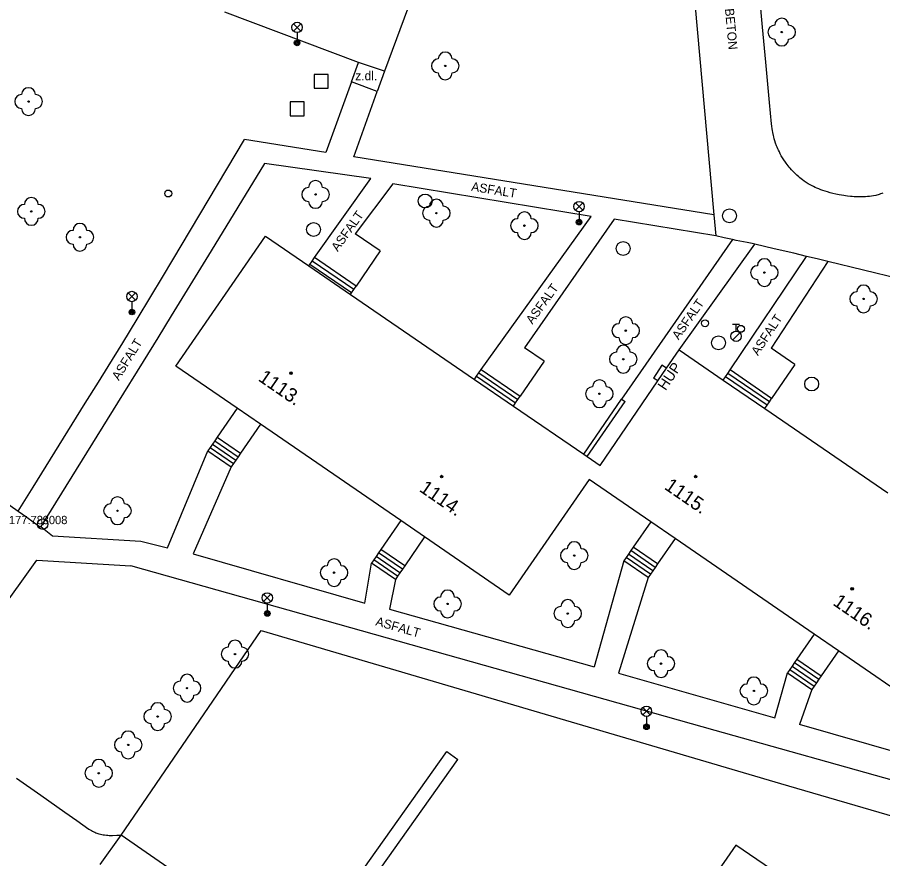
# Model space of a CAD drawing. Extents: x -539515 to -538098, y -1182060 to -1180157.
# Drawn here: x -538825.8 to -538763.3, y -1181224.5 to -1181163.7 of the extents above; entities that cross this region are included whole.
import ezdxf

# ---------------------------------------------------------------- set-up
doc = ezdxf.new("R2010")
doc.units = 0
for name, color, linetype in [('Vrstva 1', 7, 'Continuous'), ('Vrstva 11', 7, 'Continuous'), ('Vrstva 13', 7, 'Continuous'), ('Vrstva 21', 7, 'Continuous'), ('Vrstva 22', 7, 'Continuous'), ('Vrstva 23', 7, 'Continuous'), ('Vrstva 24', 7, 'Continuous'), ('Vrstva 26', 7, 'Continuous'), ('Vrstva 27', 7, 'Continuous'), ('Vrstva 28', 7, 'Continuous'), ('Vrstva 33', 7, 'Continuous'), ('Vrstva 39', 7, 'Continuous'), ('Vrstva 40', 7, 'Continuous'), ('Vrstva 41', 7, 'Continuous'), ('Vrstva 47', 7, 'Continuous'), ('Vrstva 68', 7, 'Continuous'), ('Vrstva 88', 7, 'Continuous')]:
    doc.layers.add(name, color=color, linetype=linetype)

msp = doc.modelspace()

# ---------------------------------------------------------------- linework, layer by layer
at = {"layer": 'Vrstva 1'}
for p, q in [((-538814.33, -1181188.89), (-538807.86, -1181179.51)), ((-538784.5, -1181197.07), (-538790.27, -1181205.42))]:
    msp.add_line(p, q, dxfattribs=at)
for points in [[(-538807.86, -1181179.51), (-538804.729, -1181181.656)], [(-538804.729, -1181181.656), (-538801.727, -1181183.714)], [(-538801.727, -1181183.714), (-538792.782, -1181189.846)], [(-538778.93, -1181189.048), (-538778.02, -1181187.71)], [(-538778.02, -1181187.71), (-538774.823, -1181189.903)], [(-538809.901, -1181191.933), (-538814.33, -1181188.89)], [(-538779.552, -1181189.963), (-538778.93, -1181189.048)], [(-538792.782, -1181189.846), (-538789.974, -1181191.771)], [(-538783.704, -1181196.069), (-538779.552, -1181189.963)], [(-538774.823, -1181189.903), (-538771.831, -1181191.955)], [(-538808.222, -1181193.087), (-538809.901, -1181191.933)], [(-538789.974, -1181191.771), (-538784.9, -1181195.25)], [(-538771.831, -1181191.955), (-538762.945, -1181198.05)], [(-538798.096, -1181200.043), (-538808.222, -1181193.087)], [(-538784.9, -1181195.25), (-538784.639, -1181195.427)], [(-538784.639, -1181195.427), (-538783.704, -1181196.069)], [(-538780.064, -1181200.122), (-538784.5, -1181197.07)], [(-538796.382, -1181201.221), (-538798.096, -1181200.043)], [(-538778.303, -1181201.335), (-538780.064, -1181200.122)], [(-538790.27, -1181205.42), (-538796.382, -1181201.221)], [(-538768.267, -1181208.24), (-538778.303, -1181201.335)], [(-538766.517, -1181209.445), (-538768.267, -1181208.24)], [(-538760.42, -1181213.64), (-538766.517, -1181209.445)]]:
    msp.add_lwpolyline(points, dxfattribs=at)
at = {"layer": 'Vrstva 11'}
msp.add_line((-538819.78, -1181224.88), (-538818.27, -1181222.74), dxfattribs=at)
at = {"layer": 'Vrstva 13'}
for p, q in [((-538791.18, -1181145.69), (-538799.27, -1181167.6)), ((-538801.16, -1181166.97), (-538810.8, -1181163.34)), ((-538799.27, -1181167.6), (-538801.16, -1181166.97)), ((-538801.65, -1181168.38), (-538803.5, -1181173.46)), ((-538801.48, -1181173.78), (-538799.79, -1181169.07)), ((-538814.549, -1181181.218), (-538809.38, -1181172.52)), ((-538803.5, -1181173.46), (-538809.38, -1181172.52)), ((-538775.509, -1181177.959), (-538801.48, -1181173.78)), ((-538807.94, -1181174.27), (-538811.775, -1181180.558)), ((-538800.26, -1181175.34), (-538807.94, -1181174.27)), ((-538804.32, -1181181.06), (-538800.26, -1181175.34)), ((-538798.67, -1181175.74), (-538801.39, -1181179.33)), ((-538784.35, -1181178.09), (-538798.67, -1181175.74)), ((-538792.289, -1181189.126), (-538784.35, -1181178.09)), ((-538782.69, -1181178.28), (-538789.17, -1181187.58)), ((-538775.37, -1181179.49), (-538782.69, -1181178.28)), ((-538799.576, -1181180.571), (-538801.39, -1181179.33)), ((-538774.15, -1181179.76), (-538782.16, -1181191.28)), ((-538778.02, -1181187.71), (-538772.55, -1181180.09)), ((-538799.576, -1181180.571), (-538801.317, -1181183.115)), ((-538801.486, -1181183.362), (-538804.489, -1181181.307)), ((-538801.317, -1181183.115), (-538804.32, -1181181.06)), ((-538774.32, -1181189.17), (-538768.81, -1181180.97)), ((-538767.28, -1181181.34), (-538771.37, -1181187.6)), ((-538801.655, -1181183.61), (-538804.658, -1181181.555)), ((-538787.763, -1181188.543), (-538789.17, -1181187.58)), ((-538769.651, -1181188.78), (-538771.37, -1181187.6)), ((-538816.676, -1181188.552), (-538818.529, -1181191.546)), ((-538787.763, -1181188.543), (-538789.48, -1181191.05)), ((-538769.651, -1181188.78), (-538771.34, -1181191.24)), ((-538792.458, -1181189.373), (-538789.649, -1181191.297)), ((-538792.289, -1181189.126), (-538789.48, -1181191.05)), ((-538771.498, -1181191.471), (-538774.489, -1181189.417)), ((-538771.34, -1181191.24), (-538774.32, -1181189.17)), ((-538792.628, -1181189.621), (-538789.819, -1181191.545)), ((-538771.668, -1181191.718), (-538774.659, -1181189.664)), ((-538824.635, -1181197.627), (-538820.862, -1181191.568)), ((-538818.529, -1181191.546), (-538824.08, -1181200.48)), ((-538811.51, -1181194.274), (-538809.83, -1181195.428)), ((-538811.34, -1181194.026), (-538809.66, -1181195.18)), ((-538814.92, -1181202.01), (-538812.02, -1181195.016)), ((-538812.02, -1181195.016), (-538810.34, -1181196.17)), ((-538811.85, -1181194.768), (-538810.17, -1181195.922)), ((-538811.68, -1181194.521), (-538810, -1181195.675)), ((-538810.34, -1181196.17), (-538813.08, -1181202.44)), ((-538825.71, -1181199.36), (-538824.635, -1181197.627)), ((-538823.23, -1181201.15), (-538816.86, -1181201.52)), ((-538816.86, -1181201.52), (-538814.92, -1181202.01)), ((-538813.08, -1181202.44), (-538800.7, -1181206)), ((-538797.985, -1181203.556), (-538799.7, -1181202.378)), ((-538797.815, -1181203.308), (-538799.53, -1181202.13)), ((-538779.907, -1181203.667), (-538781.669, -1181202.455)), ((-538779.737, -1181203.42), (-538781.499, -1181202.208)), ((-538779.567, -1181203.173), (-538781.329, -1181201.961)), ((-538830.09, -1181210.86), (-538824.35, -1181202.91)), ((-538824.35, -1181202.91), (-538817.58, -1181203.3)), ((-538800.7, -1181206), (-538800.21, -1181203.12)), ((-538798.49, -1181204.29), (-538800.21, -1181203.12)), ((-538798.325, -1181204.05), (-538800.04, -1181202.872)), ((-538798.155, -1181203.803), (-538799.87, -1181202.625)), ((-538782.01, -1181202.95), (-538784.14, -1181210.59)), ((-538780.248, -1181204.162), (-538782.01, -1181202.95)), ((-538780.077, -1181203.914), (-538781.839, -1181202.702)), ((-538775.4, -1181215.19), (-538817.58, -1181203.3)), ((-538798.49, -1181204.29), (-538798.91, -1181206.43)), ((-538780.248, -1181204.162), (-538782.39, -1181211.06)), ((-538798.91, -1181206.43), (-538784.14, -1181210.59)), ((-538769.509, -1181210.047), (-538767.759, -1181211.251)), ((-538769.849, -1181210.541), (-538768.099, -1181211.745)), ((-538769.679, -1181210.294), (-538767.929, -1181211.498)), ((-538782.39, -1181211.06), (-538771.11, -1181214.27)), ((-538771.11, -1181214.27), (-538770.19, -1181211.036)), ((-538770.19, -1181211.036), (-538768.44, -1181212.24)), ((-538770.019, -1181210.788), (-538768.269, -1181211.992)), ((-538768.44, -1181212.24), (-538769.32, -1181214.77)), ((-538754.53, -1181218.99), (-538769.32, -1181214.77)), ((-538733.22, -1181227.08), (-538775.4, -1181215.19)), ((-538805.4, -1181231.67), (-538794.781, -1181216.712)), ((-538794.781, -1181216.712), (-538793.974, -1181217.285)), ((-538804.91, -1181232.69), (-538793.974, -1181217.285)), ((-538805.4, -1181231.67), (-538818.27, -1181222.74)), ((-538773.91, -1181223.48), (-538779.54, -1181231.49)), ((-538752.76, -1181237.86), (-538773.91, -1181223.48))]:
    msp.add_line(p, q, dxfattribs=at)
for points in [[(-538799.27, -1181167.6), (-538799.79, -1181169.07), (-538801.65, -1181168.38), (-538801.16, -1181166.97)], [(-538811.775, -1181180.558), (-538813.694, -1181183.701), (-538814.656, -1181185.271), (-538815.62, -1181186.84), (-538816.676, -1181188.552)], [(-538816.142, -1181183.875), (-538815.291, -1181182.459), (-538814.549, -1181181.218)], [(-538804.729, -1181181.656), (-538804.658, -1181181.555), (-538804.489, -1181181.307), (-538804.32, -1181181.06)], [(-538801.727, -1181183.714), (-538801.655, -1181183.61), (-538801.486, -1181183.362), (-538801.317, -1181183.115)], [(-538820.862, -1181191.568), (-538819.922, -1181190.051), (-538819.218, -1181188.913), (-538818.166, -1181187.203), (-538817.12, -1181185.49), (-538816.142, -1181183.875)], [(-538792.782, -1181189.846), (-538792.628, -1181189.621), (-538792.458, -1181189.373), (-538792.289, -1181189.126)], [(-538774.823, -1181189.903), (-538774.659, -1181189.664), (-538774.489, -1181189.417), (-538774.32, -1181189.17)], [(-538789.974, -1181191.771), (-538789.819, -1181191.545), (-538789.649, -1181191.297), (-538789.48, -1181191.05)], [(-538771.831, -1181191.955), (-538771.668, -1181191.718), (-538771.498, -1181191.471), (-538771.34, -1181191.24)], [(-538809.901, -1181191.933), (-538811.34, -1181194.026), (-538811.51, -1181194.274), (-538811.68, -1181194.521), (-538811.85, -1181194.768), (-538812.02, -1181195.016)], [(-538808.222, -1181193.087), (-538809.66, -1181195.18), (-538809.83, -1181195.428), (-538810, -1181195.675), (-538810.17, -1181195.922), (-538810.34, -1181196.17)], [(-538827.67, -1181197.981), (-538826.689, -1181198.67), (-538825.71, -1181199.36), (-538825.087, -1181199.804), (-538824.158, -1181200.476), (-538824.08, -1181200.48), (-538823.23, -1181201.15)], [(-538798.096, -1181200.043), (-538799.53, -1181202.13), (-538799.7, -1181202.378), (-538799.87, -1181202.625), (-538800.04, -1181202.872), (-538800.21, -1181203.12)], [(-538780.064, -1181200.122), (-538781.329, -1181201.961), (-538781.499, -1181202.208), (-538781.669, -1181202.455), (-538781.839, -1181202.702), (-538782.01, -1181202.95)], [(-538796.382, -1181201.221), (-538797.815, -1181203.308), (-538797.985, -1181203.556), (-538798.155, -1181203.803), (-538798.325, -1181204.05), (-538798.49, -1181204.29)], [(-538778.303, -1181201.335), (-538779.567, -1181203.173), (-538779.737, -1181203.42), (-538779.907, -1181203.667), (-538780.077, -1181203.914), (-538780.248, -1181204.162)], [(-538768.267, -1181208.24), (-538769.509, -1181210.047), (-538769.679, -1181210.294), (-538769.849, -1181210.541), (-538770.019, -1181210.788), (-538770.19, -1181211.036)], [(-538766.517, -1181209.445), (-538767.759, -1181211.251), (-538767.929, -1181211.498), (-538768.099, -1181211.745), (-538768.269, -1181211.992), (-538768.44, -1181212.24)]]:
    msp.add_lwpolyline(points, dxfattribs=at)
at = {"layer": 'Vrstva 21'}
for radius in [0.375, 0.05]:
    msp.add_circle((-538823.94, -1181200.3), radius, dxfattribs=at)
at = {"layer": 'Vrstva 22'}
for centre in [(-538770.61, -1181164.78), (-538794.89, -1181167.22), (-538824.96, -1181169.79), (-538804.25, -1181176.5), (-538824.76, -1181177.72), (-538795.53, -1181177.85), (-538789.18, -1181178.75), (-538821.25, -1181179.59), (-538771.86, -1181182.14), (-538764.7, -1181184.04), (-538781.86, -1181186.33), (-538782.04, -1181188.39), (-538783.76, -1181190.89), (-538818.54, -1181199.33), (-538785.58, -1181202.57), (-538802.91, -1181203.8), (-538794.72, -1181206.06), (-538786.05, -1181206.75), (-538810.06, -1181209.68), (-538779.32, -1181210.37), (-538813.52, -1181212.14), (-538772.62, -1181212.34), (-538815.643, -1181214.187), (-538817.767, -1181216.233), (-538819.89, -1181218.28)]:
    msp.add_circle(centre, 0.05, dxfattribs=at)
for centre, start, end in [((-538770.61, -1181164.28), 0, 180), ((-538771.11, -1181164.78), 90, 270), ((-538770.11, -1181164.78), 270, 90), ((-538770.61, -1181165.28), 180, 0), ((-538794.89, -1181166.72), 0, 180), ((-538795.39, -1181167.22), 90, 270), ((-538794.39, -1181167.22), 270, 90), ((-538794.89, -1181167.72), 180, 0), ((-538824.96, -1181169.29), 0, 180), ((-538825.46, -1181169.79), 90, 270), ((-538824.46, -1181169.79), 270, 90), ((-538824.96, -1181170.29), 180, 0), ((-538804.25, -1181176), 0, 180), ((-538804.75, -1181176.5), 90, 270), ((-538803.75, -1181176.5), 270, 90), ((-538824.76, -1181177.22), 0, 180), ((-538795.53, -1181177.35), 0, 180), ((-538825.26, -1181177.72), 90, 270), ((-538824.26, -1181177.72), 270, 90), ((-538804.25, -1181177), 180, 0), ((-538796.03, -1181177.85), 90, 270), ((-538795.03, -1181177.85), 270, 90), ((-538824.76, -1181178.22), 180, 0), ((-538789.18, -1181178.25), 0, 180), ((-538821.25, -1181179.09), 0, 180), ((-538795.53, -1181178.35), 180, 0), ((-538789.68, -1181178.75), 90, 270), ((-538788.68, -1181178.75), 270, 90), ((-538821.75, -1181179.59), 90, 270), ((-538820.75, -1181179.59), 270, 90), ((-538789.18, -1181179.25), 180, 0), ((-538821.25, -1181180.09), 180, 0), ((-538771.86, -1181181.64), 0, 180), ((-538772.36, -1181182.14), 90, 270), ((-538771.36, -1181182.14), 270, 90), ((-538771.86, -1181182.64), 180, 0), ((-538764.7, -1181183.54), 0, 180), ((-538765.2, -1181184.04), 90, 270), ((-538764.2, -1181184.04), 270, 90), ((-538764.7, -1181184.54), 180, 0), ((-538781.86, -1181185.83), 0, 180), ((-538782.36, -1181186.33), 90, 270), ((-538781.36, -1181186.33), 270, 90), ((-538781.86, -1181186.83), 180, 0), ((-538782.04, -1181187.89), 0, 180), ((-538782.54, -1181188.39), 90, 270), ((-538781.54, -1181188.39), 270, 90), ((-538782.04, -1181188.89), 180, 0), ((-538783.76, -1181190.39), 0, 180), ((-538784.26, -1181190.89), 90, 270), ((-538783.26, -1181190.89), 270, 90), ((-538783.76, -1181191.39), 180, 0), ((-538819.04, -1181199.33), 90, 270), ((-538818.54, -1181198.83), 0, 180), ((-538818.04, -1181199.33), 270, 90), ((-538818.54, -1181199.83), 180, 0), ((-538785.58, -1181202.07), 0, 180), ((-538786.08, -1181202.57), 90, 270), ((-538785.08, -1181202.57), 270, 90), ((-538802.91, -1181203.3), 0, 180), ((-538785.58, -1181203.07), 180, 0), ((-538803.41, -1181203.8), 90, 270), ((-538802.41, -1181203.8), 270, 90), ((-538802.91, -1181204.3), 180, 0), ((-538794.72, -1181205.56), 0, 180), ((-538795.22, -1181206.06), 90, 270), ((-538794.22, -1181206.06), 270, 90), ((-538786.55, -1181206.75), 90, 270), ((-538786.05, -1181206.25), 0, 180), ((-538785.55, -1181206.75), 270, 90), ((-538794.72, -1181206.56), 180, 0), ((-538786.05, -1181207.25), 180, 0), ((-538810.06, -1181209.18), 0, 180), ((-538810.56, -1181209.68), 90, 270), ((-538809.56, -1181209.68), 270, 90), ((-538779.32, -1181209.87), 0, 180), ((-538779.82, -1181210.37), 90, 270), ((-538778.82, -1181210.37), 270, 90), ((-538810.06, -1181210.18), 180, 0), ((-538813.52, -1181211.64), 0, 180), ((-538779.32, -1181210.87), 180, 0), ((-538814.02, -1181212.14), 90, 270), ((-538813.02, -1181212.14), 270, 90), ((-538773.12, -1181212.34), 90, 270), ((-538772.62, -1181211.84), 0, 180), ((-538772.12, -1181212.34), 270, 90), ((-538815.643, -1181213.687), 0, 180), ((-538813.52, -1181212.64), 180, 0), ((-538772.62, -1181212.84), 180, 0), ((-538816.143, -1181214.187), 90, 270), ((-538815.143, -1181214.187), 270, 90), ((-538815.643, -1181214.687), 180, 0), ((-538817.767, -1181215.733), 0, 180), ((-538818.267, -1181216.233), 90, 270), ((-538817.267, -1181216.233), 270, 90), ((-538817.767, -1181216.733), 180, 0), ((-538819.89, -1181217.78), 0, 180), ((-538820.39, -1181218.28), 90, 270), ((-538819.39, -1181218.28), 270, 90), ((-538819.89, -1181218.78), 180, 0)]:
    msp.add_arc(centre, 0.5, start, end, dxfattribs=at)
at = {"layer": 'Vrstva 24'}
for p, q in [((-538779.25, -1181188.83), (-538779.85, -1181189.76)), ((-538778.93, -1181189.048), (-538779.25, -1181188.83)), ((-538779.552, -1181189.963), (-538779.85, -1181189.76))]:
    msp.add_line(p, q, dxfattribs=at)
at = {"layer": 'Vrstva 26'}
for points in [[(-538804.34, -1181168.831), (-538803.339, -1181168.83), (-538803.34, -1181167.829), (-538804.341, -1181167.83)], [(-538806.08, -1181170.821), (-538805.079, -1181170.82), (-538805.08, -1181169.819), (-538806.081, -1181169.82)]]:
    msp.add_lwpolyline(points, close=True, dxfattribs=at)
at = {"layer": 'Vrstva 27'}
for centre in [(-538796.34, -1181176.97), (-538774.38, -1181178.04), (-538804.39, -1181179.03), (-538782.05, -1181180.4), (-538775.17, -1181187.21), (-538768.45, -1181190.18)]:
    msp.add_circle(centre, 0.5, dxfattribs=at)
at = {"layer": 'Vrstva 28'}
for p, q in [((-538774.15, -1181185.865), (-538773.65, -1181185.865)), ((-538773.9, -1181186.365), (-538773.9, -1181185.865)), ((-538774.158, -1181187.012), (-538773.628, -1181186.482))]:
    msp.add_line(p, q, dxfattribs=at)
for centre, radius in [((-538814.88, -1181176.43), 0.25), ((-538776.14, -1181185.8), 0.25), ((-538773.55, -1181186.2), 0.25), ((-538773.9, -1181186.74), 0.375)]:
    msp.add_circle(centre, radius, dxfattribs=at)
at = {"layer": 'Vrstva 33'}
for p, q in [((-538805.845, -1181164.7), (-538805.315, -1181164.17)), ((-538805.845, -1181164.17), (-538805.315, -1181164.7)), ((-538805.58, -1181164.81), (-538805.58, -1181165.56)), ((-538785.495, -1181177.64), (-538784.965, -1181177.11)), ((-538785.495, -1181177.11), (-538784.965, -1181177.64)), ((-538785.23, -1181177.75), (-538785.23, -1181178.5)), ((-538817.765, -1181184.13), (-538817.235, -1181183.6)), ((-538817.765, -1181183.6), (-538817.235, -1181184.13)), ((-538817.5, -1181184.24), (-538817.5, -1181184.99)), ((-538807.995, -1181205.89), (-538807.465, -1181205.36)), ((-538807.995, -1181205.36), (-538807.465, -1181205.89)), ((-538807.73, -1181206), (-538807.73, -1181206.75)), ((-538780.635, -1181214.07), (-538780.105, -1181213.54)), ((-538780.635, -1181213.54), (-538780.105, -1181214.07)), ((-538780.37, -1181214.18), (-538780.37, -1181214.93))]:
    msp.add_line(p, q, dxfattribs=at)
for centre, radius in [((-538805.58, -1181164.435), 0.375), ((-538805.58, -1181165.56), 0.2), ((-538805.58, -1181165.56), 0.145), ((-538805.58, -1181165.56), 0.0876), ((-538785.23, -1181177.375), 0.375), ((-538785.23, -1181178.5), 0.2), ((-538785.23, -1181178.5), 0.145), ((-538785.23, -1181178.5), 0.0876), ((-538817.5, -1181183.865), 0.375), ((-538817.5, -1181184.99), 0.2), ((-538817.5, -1181184.99), 0.145), ((-538817.5, -1181184.99), 0.0876), ((-538807.73, -1181205.625), 0.375), ((-538807.73, -1181206.75), 0.2), ((-538807.73, -1181206.75), 0.145), ((-538807.73, -1181206.75), 0.0876), ((-538780.37, -1181213.805), 0.375), ((-538780.37, -1181214.93), 0.2), ((-538780.37, -1181214.93), 0.145), ((-538780.37, -1181214.93), 0.0876)]:
    msp.add_circle(centre, radius, dxfattribs=at)
at = {"layer": 'Vrstva 39'}
for centre, radius in [((-538806.021, -1181189.4), 0.09), ((-538806.021, -1181189.4), 0.0398), ((-538795.151, -1181196.864), 0.09), ((-538795.151, -1181196.864), 0.0398), ((-538776.821, -1181196.864), 0.09), ((-538776.821, -1181196.864), 0.0398), ((-538765.525, -1181204.967), 0.09), ((-538765.525, -1181204.967), 0.0398)]:
    msp.add_circle(centre, radius, dxfattribs=at)
at = {"layer": 'Vrstva 68'}
for p, q in [((-538784.639, -1181195.427), (-538781.912, -1181191.449)), ((-538818.27, -1181222.74), (-538808.18, -1181207.98)), ((-538808.18, -1181207.98), (-538770.69, -1181219.01)), ((-538770.69, -1181219.01), (-538735.9, -1181229.24))]:
    msp.add_line(p, q, dxfattribs=at)
msp.add_lwpolyline([(-538784.9, -1181195.25), (-538782.16, -1181191.28), (-538781.912, -1181191.449)], dxfattribs=at)
at = {"layer": 'Vrstva 88'}
msp.add_line((-538771.997, -1181164.423), (-538772.808, -1181155.55), dxfattribs=at)
for points in [[(-538776.89, -1181162.7), (-538775.509, -1181177.959)], [(-538771.489, -1181169.855), (-538771.762, -1181166.958), (-538771.997, -1181164.423)], [(-538767.476, -1181176.263), (-538767.64, -1181176.208), (-538767.792, -1181176.153), (-538767.934, -1181176.097), (-538768.066, -1181176.042), (-538768.19, -1181175.987), (-538768.305, -1181175.932), (-538768.412, -1181175.878), (-538768.512, -1181175.825), (-538768.604, -1181175.774), (-538768.691, -1181175.723), (-538768.852, -1181175.624), (-538768.991, -1181175.531), (-538769.111, -1181175.445), (-538769.215, -1181175.366), (-538769.305, -1181175.294), (-538769.383, -1181175.229), (-538769.519, -1181175.109), (-538769.618, -1181175.016), (-538769.692, -1181174.943), (-538769.802, -1181174.829), (-538769.91, -1181174.71), (-538769.995, -1181174.612), (-538770.074, -1181174.517), (-538770.148, -1181174.425), (-538770.217, -1181174.335), (-538770.282, -1181174.248), (-538770.343, -1181174.164), (-538770.454, -1181174), (-538770.552, -1181173.845), (-538770.638, -1181173.7), (-538770.713, -1181173.563), (-538770.78, -1181173.433), (-538770.838, -1181173.312), (-538770.89, -1181173.197), (-538770.936, -1181173.09), (-538770.976, -1181172.988), (-538771.046, -1181172.796), (-538771.101, -1181172.627), (-538771.145, -1181172.478), (-538771.179, -1181172.347), (-538771.207, -1181172.231), (-538771.25, -1181172.027), (-538771.278, -1181171.872), (-538771.297, -1181171.755), (-538771.32, -1181171.579), (-538771.34, -1181171.4), (-538771.489, -1181169.855)], [(-538763.302, -1181176.397), (-538763.391, -1181176.433), (-538763.479, -1181176.465), (-538763.566, -1181176.494), (-538763.652, -1181176.52), (-538763.736, -1181176.543), (-538763.819, -1181176.563), (-538763.982, -1181176.597), (-538764.137, -1181176.623), (-538764.285, -1181176.643), (-538764.424, -1181176.657), (-538764.556, -1181176.667), (-538764.681, -1181176.674), (-538764.797, -1181176.678), (-538765.017, -1181176.679), (-538765.208, -1181176.674), (-538765.374, -1181176.665), (-538765.519, -1181176.655), (-538765.644, -1181176.643), (-538765.86, -1181176.619), (-538766.018, -1181176.598), (-538766.135, -1181176.58), (-538766.305, -1181176.551), (-538766.47, -1181176.52), (-538766.699, -1181176.472), (-538766.913, -1181176.422), (-538767.114, -1181176.37), (-538767.301, -1181176.318), (-538767.476, -1181176.263)], [(-538775.509, -1181177.959), (-538775.37, -1181179.49)], [(-538771.848, -1181180.251), (-538772.55, -1181180.09), (-538772.749, -1181180.046), (-538773.099, -1181179.974), (-538773.625, -1181179.869), (-538773.888, -1181179.816), (-538774.15, -1181179.76), (-538774.76, -1181179.625), (-538775.37, -1181179.49)], [(-538762.131, -1181182.578), (-538764.706, -1181181.96), (-538767.28, -1181181.34), (-538768.045, -1181181.155), (-538768.81, -1181180.97), (-538769.744, -1181180.745), (-538771.146, -1181180.414), (-538771.848, -1181180.251)], [(-538825.82, -1181218.63), (-538824.08, -1181219.857), (-538822.34, -1181221.083), (-538821.47, -1181221.697), (-538820.6, -1181222.31), (-538820.508, -1181222.371), (-538820.419, -1181222.424), (-538820.334, -1181222.47), (-538820.251, -1181222.51), (-538820.173, -1181222.545), (-538820.097, -1181222.576), (-538820.026, -1181222.602), (-538819.89, -1181222.646), (-538819.769, -1181222.679), (-538819.661, -1181222.704), (-538819.567, -1181222.722), (-538819.484, -1181222.735), (-538819.338, -1181222.753), (-538819.228, -1181222.762), (-538819.146, -1181222.766), (-538819.024, -1181222.769), (-538818.902, -1181222.766), (-538818.586, -1181222.753), (-538818.27, -1181222.74)]]:
    msp.add_lwpolyline(points, dxfattribs=at)

# ---------------------------------------------------------------- texts
at = {"layer": 'Vrstva 22'}
msp.add_text('177.78 ', height=0.6, dxfattribs=at).set_placement((-538826.374, -1181200.3))
at = {"layer": 'Vrstva 23'}
msp.add_text('8008', height=0.6, dxfattribs=at).set_placement((-538823.94, -1181200.3))
at = {"layer": 'Vrstva 40'}
for s, rotation, p in [('BETON', 275.17289, (-538774.707, -1181163.094)), ('ASFALT', 350.85836, (-538793.042, -1181176.228)), ('ASFALT', 54.63324, (-538802.642, -1181180.665)), ('ASFALT', 54.26978, (-538788.596, -1181185.912)), ('ASFALT', 55.18863, (-538778.045, -1181187.038)), ('ASFALT', 56.84122, (-538772.32, -1181188.177)), ('ASFALT', 58.26023, (-538818.443, -1181189.971)), ('ASFALT', 344.25754, (-538799.96, -1181207.595))]:
    msp.add_text(s, height=0.65, rotation=rotation, dxfattribs=at).set_placement(p)
msp.add_text('z.dl.', height=0.65, dxfattribs=at).set_placement((-538801.387, -1181168.255))
at = {"layer": 'Vrstva 41'}
msp.add_text('HUP', height=0.75, rotation=55.78486, dxfattribs=at).set_placement((-538778.993, -1181190.703))
at = {"layer": 'Vrstva 47'}
for s, rotation, p in [('1113.', 325.50967, (-538808.447, -1181189.899)), ('1114.', 325.50967, (-538796.826, -1181197.883)), ('1115.', 325.46725, (-538779.144, -1181197.722)), ('1116.', 325.46725, (-538766.98, -1181206.091))]:
    msp.add_text(s, height=1, rotation=rotation, dxfattribs=at).set_placement(p)

doc.saveas('drawing.dxf')
